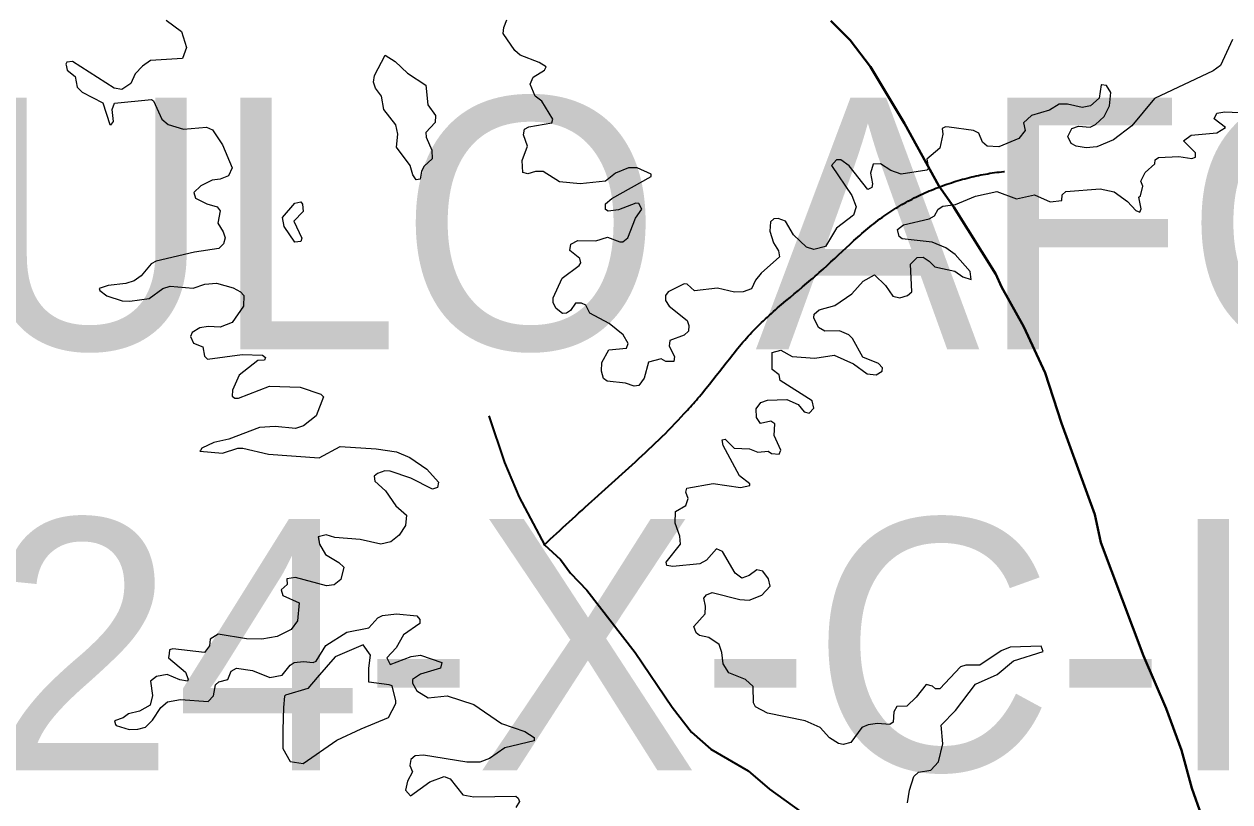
# Model space of a CAD drawing. Extents: x 553962 to 842807, y 8883888 to 9032388.
# Drawn here: x 579374 to 581768, y 8913255 to 8914801 of the extents above; entities that cross this region are included whole.
import ezdxf

# ---------------------------------------------------------------- set-up
doc = ezdxf.new("R2010")
doc.units = 0
doc.header["$LTSCALE"] = 200
doc.linetypes.add('LONG_DASH_SHORT_DASH', pattern=[9.9, 6, -1.2, 1.5, -1.2])
doc.layers.add('6', color=7, linetype='Continuous', lineweight=13)

msp = doc.modelspace()

# ---------------------------------------------------------------- linework, layer by layer
at = {"layer": '6'}
for points in [[(579655.7, 8914808.6), (579686.2, 8914786.1), (579696.4, 8914754.2), (579687.9, 8914732.1), (579624.7, 8914728.3), (579608.5, 8914716.8), (579594.5, 8914701.5), (579585.3, 8914682.6), (579567.7, 8914670.9), (579552.4, 8914673.1), (579469.6, 8914726.1), (579458.5, 8914724.6), (579456.6, 8914720.7), (579456.9, 8914719)], [(580684.2, 8914284.3), (580652.8, 8914268.5), (580647.3, 8914260.9), (580647.3, 8914251.2), (580654.9, 8914239.7), (580690.2, 8914211.6), (580693.6, 8914201.8), (580692.7, 8914190.4), (580684.2, 8914182.4), (580655.8, 8914171.7), (580654.5, 8914160.7), (580665.1, 8914139.9), (580664.2, 8914129.7), (580647.7, 8914130.1), (580639, 8914135.6), (580613.3, 8914128.8), (580604.8, 8914096.6), (580594.4, 8914082), (580584.8, 8914081.2), (580567.7, 8914087.2), (580531.3, 8914090.6), (580524.1, 8914096.1), (580520.2, 8914111), (580520.7, 8914127.9), (580534.8, 8914153.1), (580569.9, 8914156.4), (580573.3, 8914165.8), (580563.1, 8914183.2), (580535.5, 8914205.3), (580497.3, 8914226.1), (580488.8, 8914241.8), (580480.3, 8914246.1), (580468.9, 8914246.1), (580459, 8914231.2), (580450.6, 8914226.1), (580442.9, 8914225.7), (580430.5, 8914235.1), (580424.2, 8914246.9), (580424.2, 8914256.7), (580442.1, 8914295.3), (580476, 8914320.8), (580479.4, 8914326.4), (580476.9, 8914334.8), (580457.4, 8914350.6), (580459.1, 8914363.3), (580473.4, 8914370.5), (580509.2, 8914370.1), (580532.1, 8914376.9), (580556.4, 8914367.7), (580562.6, 8914368), (580572.5, 8914376.1), (580587.8, 8914415.1), (580600.1, 8914432.9), (580594.2, 8914444), (580588.1, 8914444.4), (580554.2, 8914431.3), (580533.4, 8914428.8), (580527.9, 8914432.2), (580527.9, 8914443.6), (580540.9, 8914453.7), (580619.1, 8914497.9), (580619.2, 8914502.6), (580590.8, 8914515), (580573.8, 8914515), (580573.8, 8914515), (580548.3, 8914504.4), (580528.2, 8914488.7), (580477.7, 8914483.1), (580436.9, 8914487.4), (580404.6, 8914507.3), (580389.5, 8914507.4), (580374, 8914502.7), (580364.3, 8914505.7), (580363, 8914529.7), (580373.2, 8914557.9), (580365.6, 8914580.8), (580367.3, 8914591.5), (580375.8, 8914596.1), (580421.7, 8914604.4), (580423.3, 8914611.9), (580401.7, 8914647.5), (580388.8, 8914657.5), (580378.8, 8914681.1), (580384.7, 8914695.1), (580406.8, 8914708.7), (580410.6, 8914715.5), (580396.2, 8914724.4), (580358.4, 8914738.5), (580348.2, 8914748.2), (580325.2, 8914781.9), (580326.1, 8914794.1), (580332, 8914809.3)], [(581773.5, 8914769.9), (581749.7, 8914718.1), (581734.9, 8914707.9), (581618.5, 8914652.7), (581573.4, 8914598.2), (581537.3, 8914570.7), (581503.7, 8914556.7), (581482.9, 8914554.9), (581462.6, 8914557.9), (581453.2, 8914563.4), (581446, 8914577.4), (581454.5, 8914593.2), (581467.6, 8914597.8), (581490.6, 8914595.8), (581501.3, 8914601.3), (581518.3, 8914617.1), (581529.2, 8914637.8), (581531.8, 8914664.7), (581522.8, 8914678.6), (581513.2, 8914679.9)], [(579456.9, 8914719), (579459, 8914708.8), (579475.1, 8914696.4), (579479.3, 8914675.2), (579488.7, 8914665.4), (579529.9, 8914643.8), (579544.2, 8914601.2), (579547.1, 8914600.8), (579547.5, 8914601.5)], [(581513.2, 8914679.9), (581512.4, 8914680.1), (581508.8, 8914653.4), (581491.5, 8914637.8), (581474.5, 8914634.8), (581445.6, 8914641.2), (581429, 8914641.6), (581409.9, 8914629.7), (581374.2, 8914618.7), (581358.5, 8914604.2), (581361.8, 8914589.3), (581349.1, 8914573.2), (581309.4, 8914556.6), (581285.8, 8914557.9), (581276.9, 8914566), (581269.3, 8914583.8), (581258.7, 8914589.3), (581210.8, 8914595.6)], [(579547.5, 8914601.5), (579551.1, 8914607.2), (579548.6, 8914631), (579553.2, 8914643.3), (579626.4, 8914650.5), (579630.6, 8914648.3), (579647.1, 8914611.8), (579659.5, 8914600.8), (579690.1, 8914591.9), (579736, 8914595.7), (579747.8, 8914590.2), (579767.8, 8914560.4), (579786.9, 8914514.6), (579779.7, 8914499.3), (579763.1, 8914492.1), (579747.4, 8914490.3), (579724.5, 8914479.3), (579710.9, 8914466.1), (579714, 8914454.6), (579736.8, 8914443.2), (579757.2, 8914437.2), (579763.1, 8914429.6), (579758.1, 8914405), (579769.1, 8914387.9), (579772.9, 8914375.7), (579769.6, 8914363.8), (579760.2, 8914354.4), (579712.2, 8914347.2), (579635.7, 8914329.3), (579625.9, 8914324.2), (579606, 8914300.4), (579592.3, 8914290.3), (579575.4, 8914285.2), (579540.9, 8914281.3), (579523, 8914275.4), (579524, 8914271.2)], [(581589.2, 8914426.7), (581589.2, 8914426.7), (581592.1, 8914433.5), (581587.5, 8914456.3), (581590.9, 8914459), (581595.1, 8914478.7), (581591.3, 8914488.7), (581599.8, 8914505.7), (581618.9, 8914522.7), (581619.8, 8914530.7), (581626.5, 8914535.4), (581666.5, 8914537.1), (581692.6, 8914533.7), (581700, 8914536.3), (581699.6, 8914544.8), (581675.9, 8914568.6), (581691.2, 8914579.6), (581742.1, 8914584.7), (581759.5, 8914595.3), (581737, 8914612), (581742.1, 8914623.7), (581758.3, 8914625.9), (581816.2, 8914623.3)], [(581210.8, 8914595.6), (581203.1, 8914596.7), (581196.8, 8914592.8), (581198.2, 8914581.7), (581192.3, 8914553.7), (581166, 8914532.4), (581169.4, 8914513.3), (581166.1, 8914510.4), (581166.1, 8914510.4), (581115, 8914502.3), (581094.8, 8914509.4), (581074.2, 8914522.6), (581059.8, 8914522.2), (581054.7, 8914504.4), (581058.5, 8914483.4), (581056.8, 8914475.9), (581048.8, 8914471.7), (581012.2, 8914519.2), (580995.2, 8914531.1), (580987.1, 8914531.1), (580977, 8914519.7), (581017.4, 8914460.1), (581025.8, 8914437.2), (581020.7, 8914421.1), (580987.2, 8914394.8), (580965, 8914358.7), (580941.8, 8914352.7), (580927.2, 8914357.4), (580901.3, 8914382), (580885.6, 8914408.8), (580871.1, 8914413.9), (580862.7, 8914413.5), (580855.9, 8914407.9), (580854.2, 8914388.8), (580861.8, 8914365.9), (580872, 8914349.7), (580873.7, 8914337.8), (580837.6, 8914305.6), (580826.1, 8914291.5), (580818.4, 8914274.1), (580801.5, 8914268.6), (580784.5, 8914267.7), (580750.5, 8914275.8), (580704.7, 8914270.7), (580690.1, 8914283.4), (580684.2, 8914284.3)], [(581254, 8914292.7), (581252.1, 8914309), (581222.6, 8914342.9), (581204.2, 8914356.1), (581177.1, 8914367.1), (581117.1, 8914374), (581111.6, 8914378.7), (581107.8, 8914392.6), (581119.7, 8914401.7), (581171.2, 8914413.5), (581181.3, 8914419.4), (581188.5, 8914433), (581198.3, 8914438.9), (581223.1, 8914442), (581262.9, 8914458.9), (581305.3, 8914467.8), (581344.4, 8914453), (581380.1, 8914461.5), (581411.5, 8914447.1), (581411.5, 8914447.1), (581434.5, 8914450), (581435, 8914461), (581442.2, 8914467.8), (581510.2, 8914473.3), (581538.2, 8914467), (581564.6, 8914448.3), (581581.5, 8914430), (581589.2, 8914426.7)], [(580725.8, 8913628.3), (580726.7, 8913643.7), (580723.3, 8913659.7), (580728.5, 8913666.2), (580740.3, 8913670.8), (580794.7, 8913656.8), (580813.4, 8913656), (580838.5, 8913665.3), (580855, 8913683.3), (580851.9, 8913698.2), (580840.7, 8913713.2), (580828.6, 8913715.8), (580813.3, 8913704.4), (580798.6, 8913699.7), (580785.4, 8913709.5), (580760.4, 8913752.7), (580748.8, 8913757.4), (580748.8, 8913757.4), (580728.7, 8913735.3), (580715.3, 8913727.8), (580662.1, 8913722.7), (580649.9, 8913724.8), (580648.6, 8913731.3), (580677.4, 8913766.9), (580675.8, 8913782.8), (580666.3, 8913808.9), (580667.2, 8913831.8), (580687.6, 8913843.8), (580692.3, 8913857.8), (580687.6, 8913870.5), (580689.8, 8913878.1), (580742, 8913887.5), (580796.3, 8913879.4), (580814.6, 8913883.3), (580815, 8913886.7), (580794.2, 8913902.9), (580761.6, 8913963.1), (580760, 8913974.2), (580765.8, 8913975.4), (580783.7, 8913957.6), (580814.2, 8913956.7), (580830.4, 8913949.6), (580851.1, 8913952.1), (580857.6, 8913947.4), (580873.2, 8913945.7), (580876.2, 8913953.8), (580863.1, 8913983), (580864.4, 8914006.4), (580856.7, 8914011.5), (580836.3, 8914006.5), (580827.9, 8914019), (580827.4, 8914036.1), (580836.8, 8914048.5), (580849.9, 8914053.2), (580888.1, 8914054.5), (580910.9, 8914044.4), (580922.6, 8914030.2), (580932.3, 8914027.3), (580941.7, 8914037.1), (580938.6, 8914052), (580874.8, 8914092.1), (580873.3, 8914103.7), (580858.9, 8914113.8), (580859.3, 8914147.9), (580876.3, 8914152.6), (580898.7, 8914139.9), (580944.2, 8914136.5), (580982.5, 8914142.8), (581020.6, 8914125.5), (581047.5, 8914105.4), (581065.7, 8914103.8), (581077.6, 8914111), (581078.4, 8914117.4), (581070.4, 8914125.8), (581039, 8914138.6), (581019, 8914175.5), (581011.3, 8914183.2), (580992.7, 8914190.8), (580963.8, 8914190), (580951, 8914197.3), (580941.7, 8914216.9), (580942.6, 8914224), (580952.6, 8914232.4), (580983.3, 8914241.4), (581017.3, 8914264.8), (581039.8, 8914289.8), (581062.3, 8914302.1), (581084.4, 8914280.9), (581098.9, 8914260.1), (581112.5, 8914256.7), (581127.8, 8914260.9), (581136.7, 8914268.2), (581133.7, 8914323.3), (581146.8, 8914337), (581158.8, 8914337.4), (581171.1, 8914329.7), (581182.2, 8914317.9), (581222, 8914309.4), (581237.5, 8914298.2), (581254, 8914292.7), (581254, 8914292.7)], [(579524, 8914271.2), (579538, 8914260.5), (579568.6, 8914250.8), (579583.8, 8914249.9), (579622.1, 8914255.4), (579649.3, 8914274.9), (579649.3, 8914274.9), (579663.7, 8914279.6), (579709.5, 8914275.8), (579732.5, 8914283.9), (579755.6, 8914285.6), (579788.6, 8914276.2), (579803.5, 8914268.6), (579809.9, 8914261.2), (579809, 8914240.1), (579786.8, 8914207.3), (579763.1, 8914198.1), (579739.3, 8914199.8), (579722.4, 8914196.8), (579707.1, 8914187.5), (579704.1, 8914179.8), (579710.1, 8914166.6), (579728.3, 8914159.3), (579731.7, 8914140.3), (579737.7, 8914134.8), (579806.4, 8914143.7), (579847.1, 8914142.4), (579852.8, 8914138.1), (579850.7, 8914132.7), (579837.9, 8914131.8), (579800.6, 8914102.6), (579787.4, 8914073.1), (579786.6, 8914060.8), (579792, 8914057), (579799.7, 8914057), (579860.9, 8914081.2), (579922, 8914079.1), (579962.7, 8914065.2), (579968.3, 8914059.6), (579953.5, 8914022.2), (579928.5, 8914002.2), (579912.6, 8913997.1), (579871.9, 8914000.5), (579841.4, 8913998.8), (579780.1, 8913975.4), (579750.5, 8913969.1), (579726.7, 8913957.8), (579723.8, 8913953.4)], [(579723.8, 8913953.4), (579722.9, 8913952), (579767.4, 8913947.8), (579798, 8913958), (579808.2, 8913958), (579859.2, 8913945.7), (579959.3, 8913938.5), (580001.1, 8913961), (580072.5, 8913956.7), (580113.2, 8913950.4), (580139.4, 8913939), (580173.6, 8913916), (580196.5, 8913890), (580194.3, 8913879.9), (580184.6, 8913876), (580141.3, 8913898.1), (580100.9, 8913912), (580090.3, 8913912.6), (580075.4, 8913907.4), (580069.1, 8913901.9), (580070.3, 8913892.2), (580091.6, 8913873), (580111.5, 8913843.3), (580133.2, 8913824.6), (580130.7, 8913804.3), (580118.3, 8913784.7), (580102.2, 8913771.9), (580081.8, 8913767.3), (580041, 8913776.2), (579990.5, 8913780.4), (579973.4, 8913785.5), (579957.3, 8913781.7), (579960.3, 8913766.8), (579972.2, 8913746.4), (579998.5, 8913730.7), (580008.7, 8913721), (580002.3, 8913696.8), (579989.2, 8913686.2), (579973.9, 8913684), (579912.7, 8913701), (579895.3, 8913698.4), (579896.1, 8913686.5), (579883.8, 8913676.2), (579887.2, 8913664.9), (579919.9, 8913650.4), (579916.5, 8913614.7), (579903.8, 8913597.3), (579876.2, 8913583.3), (579845.6, 8913578.2), (579815, 8913578.6), (579759, 8913588), (579742.8, 8913578.2), (579741.9, 8913564.6), (579731.7, 8913551.5), (579669.1, 8913559.1), (579662.3, 8913556.7), (579661.5, 8913549.8)], [(579556.2, 8913406.6), (579582.1, 8913398.9), (579599.2, 8913399.3), (579614.4, 8913403.6), (579628.9, 8913417.2), (579645.1, 8913442.3), (579658.6, 8913453.3), (579684.2, 8913458), (579739, 8913454.6), (579749.5, 8913465.6), (579753.4, 8913487.3), (579760.6, 8913493.2), (579778.4, 8913498.3), (579784.8, 8913514.8), (579795.4, 8913520.4), (579826.9, 8913516.2), (579861.7, 8913502.2), (579885.9, 8913506.4), (579901.7, 8913526.4), (579910.1, 8913531.9), (579928.3, 8913534), (579947.4, 8913531.9), (579953.8, 8913534.4), (579972.6, 8913565.4), (580014.7, 8913592.2), (580058.4, 8913600.7), (580076.3, 8913620.3), (580085.2, 8913625.4), (580113.2, 8913628.3), (580153.6, 8913624.5), (580159.5, 8913617.3), (580159.5, 8913609.3), (580127.2, 8913586.7), (580112.8, 8913561.2), (580093.7, 8913540.8), (580100.9, 8913528.1), (580142.1, 8913543.4), (580160.8, 8913546.3), (580203.3, 8913531.9), (580200.7, 8913520.8), (580160.8, 8913508.5), (580145.1, 8913497.9), (580145.1, 8913490.7), (580153.2, 8913475.8), (580176.1, 8913461.8), (580214, 8913465.6), (580267, 8913448.2), (580321.4, 8913410.4), (580368.1, 8913394.7), (580386.8, 8913382.7), (580386.8, 8913376.4), (580328.2, 8913361.9), (580297.7, 8913341.2), (580278.9, 8913333.9), (580252.6, 8913333.5), (580166.7, 8913347.9), (580150.2, 8913346.2), (580141.3, 8913339), (580139.9, 8913327.1), (580145.1, 8913314.4), (580134.9, 8913296.1), (580131.1, 8913277.9), (580141.2, 8913266.8), (580179.5, 8913294.8), (580207.5, 8913305.4), (580219.8, 8913300.3), (580245, 8913268.5), (580267, 8913265.1), (580349.8, 8913266.3), (580354.9, 8913262.5), (580357.1, 8913255.3), (580350.3, 8913243.9)], [(581395.5, 8913558.8), (581393.4, 8913564), (581331.8, 8913562.5), (581313.7, 8913554.8), (581271.7, 8913526.4), (581243.6, 8913526.8), (581233.1, 8913523.4), (581192.3, 8913479.7), (581183.8, 8913479.2), (581177.3, 8913484.8), (581165.2, 8913488.1), (581145.2, 8913462.7), (581126.9, 8913445.2), (581106.9, 8913444.3), (581101, 8913433.8), (581099.3, 8913413), (581093, 8913408.3), (581068.2, 8913410.4), (581049.5, 8913408.2), (581037.3, 8913402.3), (581015.1, 8913373), (581000.3, 8913368.8), (580991, 8913370.5), (580972.7, 8913381.9), (580954.8, 8913402.3), (580924.7, 8913415.9), (580850, 8913430.8), (580826.2, 8913443.5), (580821.9, 8913451.7), (580821.4, 8913483.8), (580806.2, 8913497.9), (580773.4, 8913511.1), (580762, 8913528.9), (580759.4, 8913551.8), (580753.9, 8913567.6), (580733.6, 8913581.2), (580714.8, 8913585.4), (580708, 8913590.5), (580703.8, 8913603.3), (580725.8, 8913628.3)], [(581127.7, 8913252.7), (581131.6, 8913278.4), (581140.4, 8913305.3), (581149.5, 8913313.9), (581174.5, 8913317.8), (581189.4, 8913334.3), (581198.3, 8913370), (581194.5, 8913407.4), (581223.3, 8913436.7), (581262.9, 8913488.6), (581306.2, 8913508.1), (581338.1, 8913534.9), (581397.5, 8913553.8), (581395.5, 8913558.8)], [(579661.5, 8913549.8), (579660.3, 8913540.8), (579694.1, 8913512.8), (579699.4, 8913498.4), (579698.1, 8913494.5), (579682.9, 8913497.1), (579682.9, 8913497.1), (579657.7, 8913507.7), (579636.5, 8913504.2), (579624.7, 8913494.5), (579628.9, 8913466.2), (579624.2, 8913447), (579602.7, 8913435.1), (579580.9, 8913429.9), (579570.2, 8913422), (579553, 8913415.7), (579555.4, 8913408.9), (579556.2, 8913406.6)]]:
    msp.add_lwpolyline(points, dxfattribs=at)
at = {"layer": '6', "lineweight": 40}
msp.add_lwpolyline([(580975.6, 8914807.3), (581014.1, 8914768.8), (581054.2, 8914715.7), (581122.1, 8914603.3), (581190, 8914478.8), (581219.6, 8914436.9), (581303.4, 8914303.8), (581314.5, 8914278.2), (581358.6, 8914198.6), (581401, 8914107.8), (581433.4, 8914007.5), (581500, 8913826), (581512.1, 8913770.6), (581596.8, 8913544.9), (581641.8, 8913440.2), (581672.3, 8913357.5), (581692.8, 8913282), (581711.4, 8913227.6)], dxfattribs=at)
at = {"layer": '6'}
for points in [[(580113.2, 8914556.3), (580115.8, 8914581.7), (580111.5, 8914600.4), (580088.1, 8914631.1), (580083.1, 8914657.3), (580071.6, 8914673.5), (580067.3, 8914685.3), (580069.2, 8914698.4), (580090.8, 8914738.9), (580110.2, 8914726.2), (580134.9, 8914702.8), (580171.4, 8914679), (580175.2, 8914640.4), (580190.5, 8914618.6), (580189.7, 8914605), (580171.4, 8914585.1), (580171.9, 8914575.8), (580183.3, 8914550.3), (580184.2, 8914532.8), (580168.4, 8914518.3), (580162.9, 8914508.6), (580160, 8914492.1), (580152.2, 8914491.3), (580145.5, 8914501), (580140, 8914519.7)], [(579909.3, 8914408.7), (579925.4, 8914374.8), (579922.9, 8914368.4), (579911, 8914367.2), (579889.8, 8914398.1), (579886.8, 8914416), (579911.3, 8914444.8), (579923.3, 8914447.4), (579926.7, 8914442.4), (579927.6, 8914428)], [(579890.8, 8913465), (579889, 8913442.7), (579887.1, 8913398.1), (579887.1, 8913360.9), (579902, 8913334.9), (579928, 8913331.2), (579994.8, 8913377.7), (580043.1, 8913399.9), (580097, 8913422.2), (580111.8, 8913450.1), (580111.8, 8913455.7), (580104.4, 8913485.4), (580098.8, 8913487.3), (580058, 8913492.8), (580058, 8913520.7), (580061.7, 8913546.7), (580046.8, 8913567.1), (579991.1, 8913543), (579955.8, 8913502.1), (579937.3, 8913479.8), (579892.7, 8913466.8)]]:
    msp.add_lwpolyline(points, close=True, dxfattribs=at)
at = {"layer": '6', "linetype": 'LONG_DASH_SHORT_DASH', "lineweight": 35}
msp.add_lwpolyline([(580296.8, 8914021.7), (580327.5, 8913929.6), (580356.8, 8913860.5), (580407, 8913765.4), (580438.5, 8913736.4), (580458.5, 8913709.2), (580491.3, 8913675.5), (580586.9, 8913551.8), (580660.3, 8913442.9), (580699.2, 8913393.6), (580737.3, 8913359.6), (580811.7, 8913316.2), (580854, 8913279.9), (580932.2, 8913223.8)], dxfattribs=at)
msp.add_spline([(580405.8, 8913765.1), (580507.1, 8913857.9), (580714.6, 8914060.4), (580822.6, 8914192), (580952.6, 8914306.7), (581077.4, 8914416.4), (581210.8, 8914483.9), (581355.9, 8914509.2), (581407.7, 8914506.8)], degree=3, dxfattribs=at)

# ---------------------------------------------------------------- texts
at = {"layer": '6'}
for s, p in [('(PAULO AFONSO)', (578150.5, 8914154.4)), ('SC-24-X-C-II', (578150.5, 8913317.3))]:
    msp.add_text(s, height=500, dxfattribs=at).set_placement(p)

doc.saveas('drawing.dxf')
